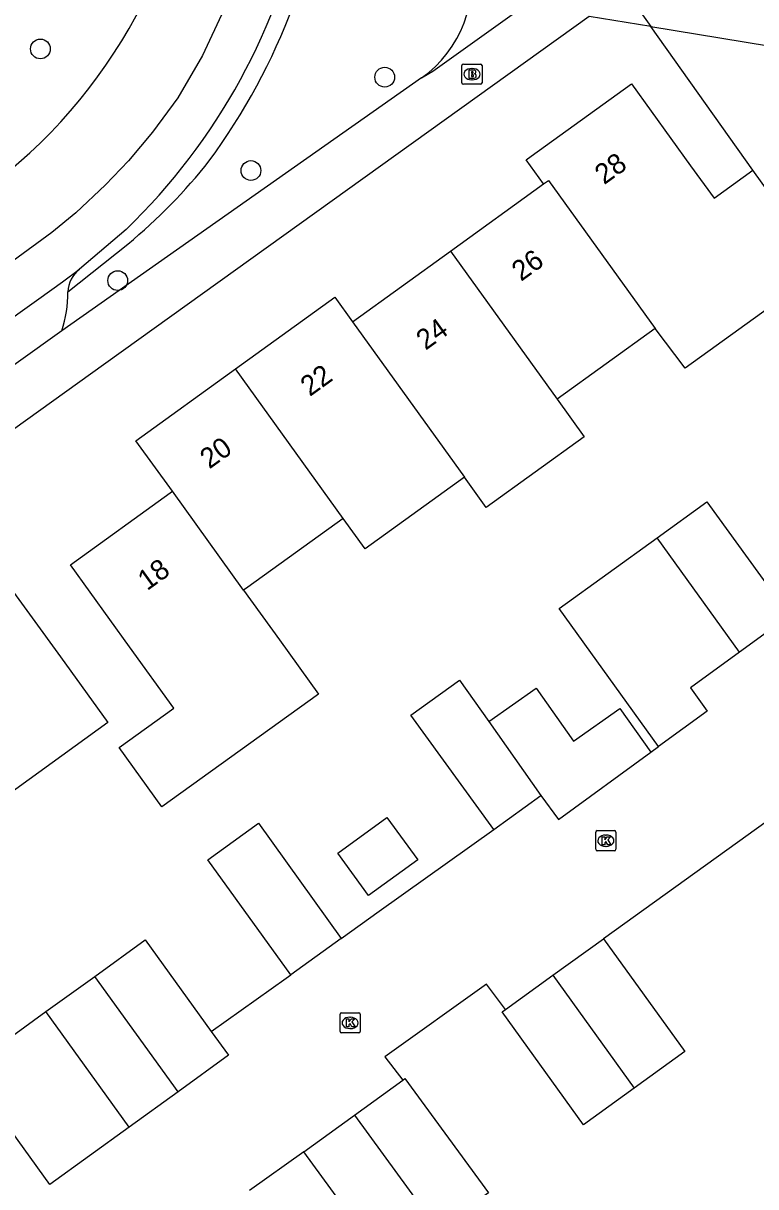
# Model space of a CAD drawing. Extents: x 158461 to 159795, y 387220 to 388672.
# Drawn here: x 159367.1 to 159403.4, y 387833.8 to 387891.4 of the extents above; entities that cross this region are included whole.
import ezdxf

# ---------------------------------------------------------------- set-up
doc = ezdxf.new("R2010")
doc.units = 0
for name, color, linetype in [('IMGEO_Boom', 7, 'Continuous'), ('IMGEO_Brandkraan', 7, 'Continuous'), ('IMGEO_Groenvoorziening', 7, 'Continuous'), ('IMGEO_Kolk', 7, 'Continuous'), ('IMGEO_Muur', 7, 'Continuous'), ('IMGEO_Pand', 7, 'Continuous'), ('IMGEO_Pand_nummerreeks', 7, 'Continuous'), ('IMGEO_Parkeervlak_open', 7, 'Continuous'), ('IMGEO_Rijbaan_lokaal_gesloten', 7, 'Continuous'), ('IMGEO_Rijbaan_lokaal_open', 7, 'Continuous'), ('IMGEO_Voetpad_halfverhard', 7, 'Continuous'), ('IMGEO_Voetpad_open', 7, 'Continuous')]:
    doc.layers.add(name, color=color, linetype=linetype)

msp = doc.modelspace()

# ---------------------------------------------------------------- linework, layer by layer
at = {"layer": 'IMGEO_Boom'}
for centre in [(159367.98, 387890.103), (159385.025, 387888.706), (159378.404, 387884.087), (159371.811, 387878.64)]:
    msp.add_circle(centre, 0.489, dxfattribs=at)
at = {"layer": 'IMGEO_Brandkraan'}
for p, q in [((159388.841, 387888.43), (159388.841, 387889.282)), ((159388.916, 387889.356), (159389.768, 387889.356)), ((159389.842, 387889.282), (159389.842, 387888.43)), ((159389.329, 387889.136), (159389.354, 387889.136)), ((159389.768, 387888.356), (159388.916, 387888.356)), ((159389.352, 387888.576), (159389.327, 387888.576))]:
    msp.add_line(p, q, dxfattribs=at)
for points in [[(159388.841, 387888.43), (159388.841, 387889.282)], [(159388.916, 387889.356), (159389.768, 387889.356)], [(159389.842, 387889.282), (159389.842, 387888.43)], [(159389.189, 387889.056), (159389.189, 387888.656), (159389.402, 387888.656)], [(159389.42, 387889.056), (159389.189, 387889.056)], [(159389.368, 387888.975), (159389.314, 387888.975), (159389.314, 387888.899)], [(159389.314, 387888.899), (159389.367, 387888.899)], [(159389.376, 387888.823), (159389.314, 387888.823), (159389.314, 387888.742)], [(159389.314, 387888.742), (159389.376, 387888.742)], [(159389.768, 387888.356), (159388.916, 387888.356)]]:
    msp.add_lwpolyline(points, dxfattribs=at)
for centre, radius, start, end in [((159388.918, 387889.28), 0.0765, 91.55205, 178.44795), ((159388.918, 387889.28), 0.0765, 91.55205, 178.44795), ((159389.766, 387889.28), 0.0765, 1.55205, 88.44795), ((159389.766, 387889.28), 0.0765, 1.55205, 88.44795), ((159389.369, 387888.937), 0.0379, 267.82845, 90.93552), ((159389.377, 387888.782), 0.0404, 269.87594, 90.50774), ((159389.408, 387888.907), 0.251, 268.66757, 293.53466), ((159389.424, 387888.911), 0.145, 59.4692, 91.53667), ((159389.449, 387888.958), 0.0922, 285.51372, 58.15012), ((159389.454, 387888.766), 0.105, 301.31148, 78.98903), ((159388.918, 387888.432), 0.0765, 181.55205, 268.44795), ((159388.918, 387888.432), 0.0765, 181.55205, 268.44795), ((159389.766, 387888.432), 0.0765, 271.55205, 358.44795), ((159389.766, 387888.432), 0.0765, 271.55205, 358.44795)]:
    msp.add_arc(centre, radius, start, end, dxfattribs=at)
for centre, major_axis, ratio, start_param, end_param in [((159389.328, 387888.856), (-0.387, 0.002), 0.722429, 4.712389, 7.853982), ((159389.353, 387888.856), (-0.39, 0.002), 0.717154, 1.570796, 4.712389)]:
    msp.add_ellipse(centre, major_axis=major_axis, ratio=ratio, start_param=start_param, end_param=end_param, dxfattribs=at)
at = {"layer": 'IMGEO_Groenvoorziening'}
msp.add_lwpolyline([(159403.237, 387884.1), (159398.194, 387891.213)], dxfattribs=at)
at = {"layer": 'IMGEO_Kolk'}
for p, q in [((159395.467, 387850.496), (159395.467, 387851.348)), ((159395.542, 387851.422), (159396.394, 387851.422)), ((159395.955, 387851.202), (159395.98, 387851.202)), ((159396.468, 387851.348), (159396.468, 387850.496)), ((159395.978, 387850.642), (159395.953, 387850.642)), ((159396.394, 387850.422), (159395.542, 387850.422)), ((159382.811, 387841.482), (159382.811, 387842.334)), ((159382.886, 387842.408), (159383.738, 387842.408)), ((159383.299, 387842.188), (159383.324, 387842.188)), ((159383.812, 387842.334), (159383.812, 387841.482)), ((159383.738, 387841.408), (159382.886, 387841.408)), ((159383.322, 387841.628), (159383.297, 387841.628))]:
    msp.add_line(p, q, dxfattribs=at)
for points in [[(159395.467, 387850.496), (159395.467, 387851.348)], [(159395.542, 387851.422), (159396.394, 387851.422)], [(159396.468, 387851.348), (159396.468, 387850.496)], [(159395.788, 387851.122), (159395.911, 387851.122), (159395.911, 387850.971), (159396.041, 387851.122), (159396.205, 387851.122), (159396.059, 387850.971), (159396.212, 387850.722), (159396.06, 387850.722), (159395.975, 387850.886), (159395.911, 387850.819), (159395.911, 387850.722), (159395.788, 387850.722), (159395.788, 387851.122)], [(159396.394, 387850.422), (159395.542, 387850.422)], [(159382.811, 387841.482), (159382.811, 387842.334)], [(159382.886, 387842.408), (159383.738, 387842.408)], [(159383.132, 387842.108), (159383.255, 387842.108), (159383.255, 387841.957), (159383.385, 387842.108), (159383.549, 387842.108), (159383.403, 387841.957), (159383.556, 387841.708), (159383.404, 387841.708), (159383.319, 387841.872), (159383.255, 387841.805), (159383.255, 387841.708), (159383.132, 387841.708), (159383.132, 387842.108)], [(159383.812, 387842.334), (159383.812, 387841.482)], [(159383.738, 387841.408), (159382.886, 387841.408)]]:
    msp.add_lwpolyline(points, dxfattribs=at)
for centre, start, end in [((159395.544, 387851.346), 91.55205, 178.44795), ((159395.544, 387851.346), 91.55205, 178.44795), ((159396.392, 387851.346), 1.55205, 88.44795), ((159396.392, 387851.346), 1.55205, 88.44795), ((159395.544, 387850.498), 181.55205, 268.44795), ((159395.544, 387850.498), 181.55205, 268.44795), ((159396.392, 387850.498), 271.55205, 358.44795), ((159396.392, 387850.498), 271.55205, 358.44795), ((159382.888, 387842.332), 91.55205, 178.44795), ((159382.888, 387842.332), 91.55205, 178.44795), ((159383.736, 387842.332), 1.55205, 88.44795), ((159383.736, 387842.332), 1.55205, 88.44795), ((159382.888, 387841.484), 181.55205, 268.44795), ((159382.888, 387841.484), 181.55205, 268.44795), ((159383.736, 387841.484), 271.55205, 358.44795), ((159383.736, 387841.484), 271.55205, 358.44795)]:
    msp.add_arc(centre, 0.0765, start, end, dxfattribs=at)
for centre, major_axis, ratio, start_param, end_param in [((159395.954, 387850.922), (-0.387, 0.002), 0.722429, 4.712389, 7.853982), ((159395.979, 387850.922), (-0.39, 0.002), 0.717154, 1.570796, 4.712389), ((159383.298, 387841.908), (-0.387, 0.002), 0.722429, 4.712389, 7.853982), ((159383.323, 387841.908), (-0.39, 0.002), 0.717154, 1.570796, 4.712389)]:
    msp.add_ellipse(centre, major_axis=major_axis, ratio=ratio, start_param=start_param, end_param=end_param, dxfattribs=at)
at = {"layer": 'IMGEO_Muur'}
msp.add_lwpolyline([(159382.87, 387846.087), (159384.746, 387847.439), (159390.421, 387851.47)], dxfattribs=at)
at = {"layer": 'IMGEO_Pand'}
for points in [[(159392.885, 387883.422), (159392.023, 387884.618), (159392.266, 387884.794), (159397.24, 387888.381), (159400.165, 387884.326), (159401.323, 387882.72), (159403.237, 387884.1)], [(159406.741, 387879.242), (159403.237, 387884.1)], [(159392.885, 387883.422), (159393.128, 387883.597), (159398.404, 387876.272)], [(159388.28, 387880.101), (159392.885, 387883.422)], [(159383.435, 387876.606), (159388.28, 387880.101)], [(159388.28, 387880.101), (159393.557, 387872.776)], [(159406.741, 387879.242), (159399.887, 387874.299), (159398.404, 387876.272)], [(159377.637, 387874.266), (159382.561, 387877.817), (159383.435, 387876.606)], [(159383.435, 387876.606), (159388.975, 387868.906)], [(159398.404, 387876.272), (159393.557, 387872.776)], [(159374.514, 387868.215), (159372.713, 387870.715), (159377.637, 387874.266)], [(159382.964, 387866.87), (159377.637, 387874.266)], [(159393.557, 387872.776), (159394.903, 387870.907), (159390.04, 387867.404), (159388.975, 387868.906)], [(159388.975, 387868.906), (159384.052, 387865.36), (159382.964, 387866.87)], [(159378.04, 387863.32), (159379.813, 387860.859), (159381.743, 387858.179), (159374, 387852.601), (159371.887, 387855.532), (159374.592, 387857.483), (159372.399, 387860.525), (159369.474, 387864.58), (159374.407, 387868.138), (159374.514, 387868.215)], [(159378.04, 387863.32), (159374.514, 387868.215)], [(159398.504, 387865.909), (159400.97, 387867.685), (159405.063, 387862.049)], [(159382.964, 387866.87), (159378.243, 387863.466), (159378.04, 387863.32)], [(159398.573, 387855.579), (159393.652, 387862.415), (159398.504, 387865.909)], [(159402.583, 387860.248), (159398.504, 387865.909)], [(159361.012, 387860.419), (159361.188, 387860.546), (159366.037, 387864.062), (159368.972, 387860.014), (159371.323, 387856.772), (159366.289, 387853.121)], [(159405.063, 387862.049), (159402.583, 387860.248)], [(159402.583, 387860.248), (159400.15, 387858.481), (159400.977, 387857.327), (159398.573, 387855.579)], [(159390.421, 387851.47), (159386.308, 387857.127), (159388.727, 387858.869), (159390.171, 387856.823)], [(159390.171, 387856.823), (159392.512, 387858.475), (159394.367, 387855.847), (159396.663, 387857.467), (159398.191, 387855.302)], [(159390.171, 387856.823), (159392.753, 387853.166)], [(159392.753, 387853.166), (159393.617, 387851.976), (159398.191, 387855.302)], [(159390.421, 387851.47), (159392.753, 387853.166)], [(159380.371, 387844.286), (159376.272, 387849.984), (159378.773, 387851.783), (159382.87, 387846.087)], [(159382.698, 387850.312), (159385.128, 387852.078), (159386.656, 387849.976), (159384.226, 387848.209), (159382.698, 387850.312)], [(159370.671, 387844.21), (159373.169, 387846.015), (159376.442, 387841.485)], [(159382.87, 387846.087), (159380.371, 387844.286)], [(159393.342, 387844.262), (159395.85, 387846.074)], [(159395.85, 387846.074), (159399.884, 387840.494), (159397.376, 387838.681)], [(159368.253, 387842.463), (159370.671, 387844.21)], [(159374.796, 387838.502), (159370.671, 387844.21)], [(159391.001, 387842.57), (159393.342, 387844.262)], [(159393.342, 387844.262), (159397.376, 387838.681)], [(159397.376, 387838.681), (159394.867, 387836.868), (159390.833, 387842.448), (159391.001, 387842.57)], [(159364.324, 387839.623), (159368.253, 387842.463)], [(159372.377, 387836.754), (159368.253, 387842.463)], [(159376.442, 387841.485), (159377.293, 387840.307), (159374.796, 387838.502)], [(159372.377, 387836.754), (159368.449, 387833.915), (159364.324, 387839.623)], [(159385.913, 387839.079), (159386.026, 387839.161), (159390.152, 387833.495), (159387.652, 387831.675)], [(159383.527, 387837.342), (159385.913, 387839.079)], [(159374.796, 387838.502), (159372.377, 387836.754)], [(159381.028, 387835.522), (159383.527, 387837.342)], [(159383.527, 387837.342), (159387.652, 387831.675)], [(159387.652, 387831.675), (159385.154, 387829.856), (159381.028, 387835.522)]]:
    msp.add_lwpolyline(points, dxfattribs=at)
at = {"layer": 'IMGEO_Parkeervlak_open'}
msp.add_arc((159363.313, 387878.001), 6.022, 342.19164, 0.75558, dxfattribs=at)
at = {"layer": 'IMGEO_Rijbaan_lokaal_gesloten'}
for points in [[(159377.059, 387892.042), (159375.997, 387889.772), (159374.789, 387887.682), (159373.528, 387885.989), (159372.343, 387884.569), (159371.202, 387883.387), (159369.737, 387882.001), (159368.55, 387881.013), (159366.64, 387879.613)], [(159372.224, 387881.172), (159369.918, 387879.202)], [(159321.2, 387844.081), (159363.719, 387874.745), (159367.911, 387877.741), (159369.081, 387878.578), (159369.918, 387879.202)]]:
    msp.add_lwpolyline(points, dxfattribs=at)
for centre, radius, start, end in [((159338.521, 387908.091), 31.225, 326.42096, 354.69688), ((159349.933, 387903.976), 25.859, 306.21726, 357.32595), ((159350.8, 387903.379), 30.857, 313.97137, 348.75863)]:
    msp.add_arc(centre, radius, start, end, dxfattribs=at)
at = {"layer": 'IMGEO_Rijbaan_lokaal_open'}
for points in [[(159418.691, 387862.476), (159395.85, 387846.074)], [(159398.191, 387855.302), (159398.573, 387855.579)], [(159382.87, 387846.087), (159384.746, 387847.439), (159390.421, 387851.47)], [(159376.442, 387841.485), (159380.138, 387844.118), (159380.371, 387844.286)], [(159391.001, 387842.57), (159390.058, 387843.823), (159385.035, 387840.22), (159385.913, 387839.079)], [(159381.028, 387835.522), (159378.332, 387833.61)]]:
    msp.add_lwpolyline(points, dxfattribs=at)
at = {"layer": 'IMGEO_Voetpad_halfverhard'}
msp.add_lwpolyline([(159398.194, 387891.213), (159406.326, 387889.88)], dxfattribs=at)
at = {"layer": 'IMGEO_Voetpad_open'}
for points in [[(159395.63, 387894.808), (159398.194, 387891.213)], [(159386.847, 387888.671), (159387.4, 387889.008), (159393.877, 387893.642)], [(159398.194, 387891.213), (159395.14, 387891.714), (159370.46, 387874.004), (159343.471, 387854.637), (159322.539, 387839.791)], [(159386.847, 387888.671), (159369.046, 387876.159)], [(159369.334, 387878.08), (159372.306, 387880.449)], [(159369.046, 387876.159), (159364.854, 387873.162), (159324.412, 387844.065)]]:
    msp.add_lwpolyline(points, dxfattribs=at)
for centre, radius, start, end in [((159350.96, 387903.289), 31.532, 323.59078, 355.38719), ((159383.495, 387893.428), 5.819, 305.16844, 14.06377), ((159355.653, 387900.759), 26.265, 309.35055, 321.9562), ((159370.835, 387878.011), 1.503, 127.61846, 177.38767)]:
    msp.add_arc(centre, radius, start, end, dxfattribs=at)

# ---------------------------------------------------------------- texts
at = {"layer": 'IMGEO_Pand_nummerreeks'}
for s, rotation, p in [('28', 35.80413, (159395.883, 387883.357)), ('26', 35.80413, (159391.772, 387878.574)), ('24', 35.80178, (159387.046, 387875.166)), ('22', 35.79813, (159381.317, 387872.877)), ('20', 35.7984, (159376.345, 387869.29)), ('18', 35.80413, (159373.266, 387863.27))]:
    msp.add_text(s, height=1, rotation=rotation, dxfattribs=at).set_placement(p)

doc.saveas('drawing.dxf')
